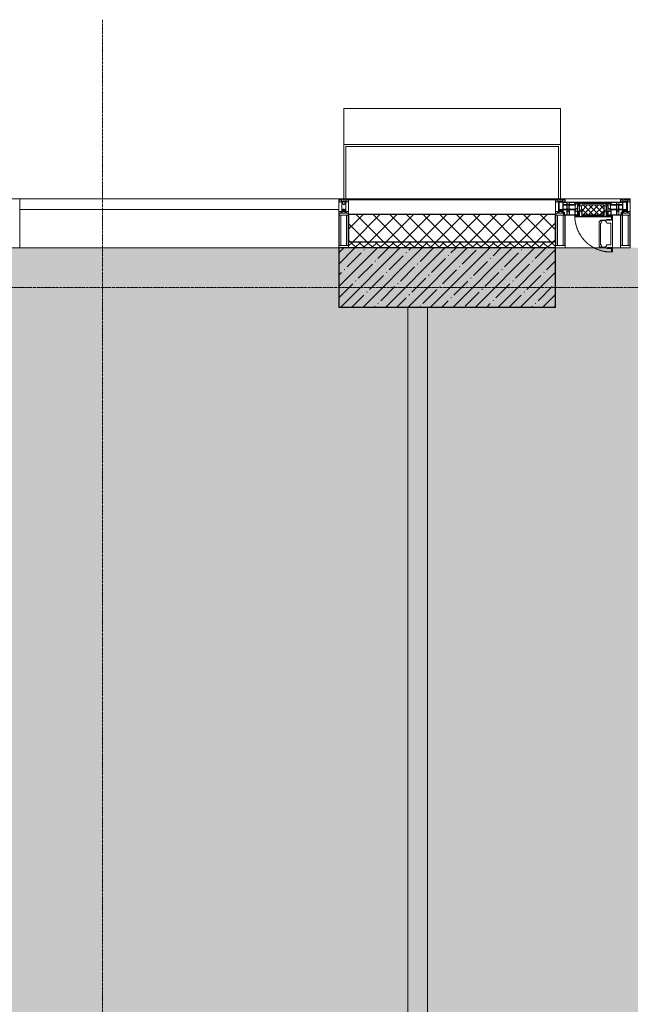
# Model space of a CAD drawing. Header units: millimetres. Extents: x -551130 to 178656, y -69521 to 202936.
# Tile 336 of 402: x -169523 to -166423, y 183830 to 188828. Entities that reach past the tile are written whole.
import ezdxf

# ---------------------------------------------------------------- set-up
doc = ezdxf.new("R2010")
doc.units = ezdxf.units.MM
doc.linetypes.add('-D1-02х01', pattern=[3, 2, -1])
doc.linetypes.add('-D1d1-15x02', pattern=[19, 15, -2, 0, -2])
for name, color, linetype, lineweight in [('_0', 7, 'Continuous', 13), ('A-COLS', 7, 'Continuous', 5), ('A-DETL-GENF', 7, 'Continuous', 5), ('A-GLAZ', 7, 'Continuous', 5), ('A-GLAZ-CURT', 8, 'Continuous', 5), ('A-GLAZ-CWMG', 8, 'Continuous', 5), ('A-WALL', 7, 'Continuous', 5), ('A-WALL-FNSH', 8, 'Continuous', 5), ('I-WALL', 7, 'Continuous', 5), ('S-COLS', 7, 'Continuous', 5), ('S-GRID', 7, 'Continuous', 5)]:
    doc.layers.add(name, color=color, linetype=linetype, lineweight=lineweight)

# ---------------------------------------------------------------- blocks, each defined once
blk = doc.blocks.new('A_PAN_Створка - 383мм-V8-50_AS_M_L17')
at = {"layer": 'A-GLAZ-CURT'}
h = blk.add_hatch(dxfattribs=at)
h.set_pattern_fill('FP_12', color=256, style=0, pattern_type=2)
h.set_pattern_definition([(45, (-25640, -29700), (-14.142136, 14.142136), []), (135, (-25640, -29700), (-14.142136, -14.142136), [])])
h.paths.add_polyline_path([(53.6, -82.7), (54.6, -81.8), (54.6, -63.4), (57.2, -60.8), (57.2, -36.4), (54.9, -34.1), (54.5, -31.8), (-54.5, -31.8), (-54.9, -34.1), (-57.2, -36.4), (-57.2, -60.8), (-54.6, -63.4), (-53.6, -82.7)])
at = {"layer": 'A-DETL-GENF'}
for p, q in [((-70, -32.1), (-61.4, -23.5)), ((-70, -62.5), (-70, -32.1)), ((-67.8, -38.3), (-65.7, -37.4)), ((-67.8, -55.7), (-67.8, -38.3)), ((-65.7, -37.4), (-60.8, -34.7)), ((61.4, -23.5), (-61.4, -23.5)), ((-60.8, -34.7), (-57.3, -35.9)), ((-55.2, -33.8), (-57.3, -35.9)), ((-54.9, -34.1), (-57.2, -36.4)), ((-57.2, -36.4), (-57.2, -60.8)), ((-55.2, -33.8), (-54.8, -31.5)), ((-54.9, -25.8), (-53.9, -24.8)), ((-54.9, -29.5), (-54.9, -25.8)), ((-53.9, -30.5), (-54.9, -29.5)), ((-54.5, -31.8), (-54.9, -34.1)), ((0, -31.5), (-54.8, -31.5)), ((54.5, -31.8), (-54.5, -31.8)), ((-53.9, -24.8), (53.9, -24.8)), ((53.9, -30.5), (-53.9, -30.5)), ((0, -31.5), (54.8, -31.5)), ((54.9, -25.8), (53.9, -24.8)), ((53.9, -30.5), (54.9, -29.5)), ((54.9, -34.1), (54.5, -31.8)), ((55.2, -33.8), (54.8, -31.5)), ((54.9, -29.5), (54.9, -25.8)), ((57.2, -36.4), (54.9, -34.1)), ((55.2, -33.8), (57.3, -35.9)), ((57.2, -60.8), (57.2, -36.4)), ((60.8, -34.7), (57.3, -35.9)), ((65.7, -37.4), (60.8, -34.7)), ((70, -32.1), (61.4, -23.5)), ((67.8, -38.3), (65.7, -37.4)), ((67.8, -55.7), (67.8, -38.3)), ((70, -62.5), (70, -32.1)), ((-91.5, -87.5), (-73.9, -87.5)), ((-91.5, -92), (-91.5, -87.5)), ((-91.5, -92), (91.5, -92)), ((-83.4, -90.3), (-83.4, -87.5)), ((-83.4, -90.3), (-69.4, -90.3)), ((-73.9, -62.5), (-70, -62.5)), ((-73.9, -87.5), (-73.9, -62.5)), ((-69.4, -66.5), (-73.9, -66.5)), ((-73.9, -81.5), (-69.4, -81.5)), ((-69.4, -85.5), (-73.9, -85.5)), ((-69.4, -81.5), (-69.4, -66.5)), ((-69.4, -90.3), (-69.4, -85.5)), ((-61.7, -62.5), (-67.9, -62.5)), ((-67.9, -62.5), (-67.9, -89.3)), ((-67.9, -89.3), (-66.9, -90.3)), ((-66, -56.5), (-67.8, -55.7)), ((-66.9, -90.3), (-57.4, -90.3)), ((-66, -56.5), (-62, -59.1)), ((-62, -59.1), (-60.7, -61)), ((-61.7, -64.9), (-61.7, -62.5)), ((-60.1, -67.7), (-61.7, -64.9)), ((-60.7, -61), (-57.4, -61)), ((-56.4, -67.7), (-60.1, -67.7)), ((-57.4, -61), (-54.9, -63.5)), ((-57.4, -90.3), (-56.4, -89.4)), ((-57.2, -60.8), (-54.6, -63.4)), ((-56.4, -89.4), (-56.4, -67.7)), ((-54.9, -63.5), (-54.9, -81.9)), ((-54.9, -81.9), (-53.8, -83)), ((-54.9, -85.6), (-53.9, -84.6)), ((-54.9, -89.3), (-54.9, -85.6)), ((-53.9, -90.3), (-54.9, -89.3)), ((-54.6, -63.4), (-54.6, -81.8)), ((-54.6, -81.8), (-53.6, -82.7)), ((-53.9, -84.6), (53.9, -84.6)), ((53.9, -90.3), (-53.9, -90.3)), ((53.8, -83), (-53.8, -83)), ((-53.6, -82.7), (53.6, -82.7)), ((53.6, -82.7), (54.6, -81.8)), ((54.9, -81.9), (53.8, -83)), ((54.9, -85.6), (53.9, -84.6)), ((53.9, -90.3), (54.9, -89.3)), ((54.6, -63.4), (57.2, -60.8)), ((54.6, -81.8), (54.6, -63.4)), ((57.4, -61), (54.9, -63.5)), ((54.9, -63.5), (54.9, -81.9)), ((54.9, -89.3), (54.9, -85.6)), ((56.4, -67.7), (60.1, -67.7)), ((56.4, -89.4), (56.4, -67.7)), ((57.4, -90.3), (56.4, -89.4)), ((60.7, -61), (57.4, -61)), ((66.9, -90.3), (57.4, -90.3)), ((60.1, -67.7), (61.7, -64.9)), ((62, -59.1), (60.7, -61)), ((61.7, -62.5), (67.9, -62.5)), ((61.7, -64.9), (61.7, -62.5)), ((66, -56.5), (62, -59.1)), ((66, -56.5), (67.8, -55.7)), ((67.9, -89.3), (66.9, -90.3)), ((67.9, -62.5), (67.9, -89.3)), ((69.4, -66.5), (73.9, -66.5)), ((69.4, -81.5), (69.4, -66.5)), ((73.9, -81.5), (69.4, -81.5)), ((69.4, -85.5), (73.9, -85.5)), ((69.4, -90.3), (69.4, -85.5)), ((83.4, -90.3), (69.4, -90.3)), ((73.9, -62.5), (70, -62.5)), ((73.9, -87.5), (73.9, -62.5)), ((91.5, -87.5), (73.9, -87.5)), ((83.4, -90.3), (83.4, -87.5)), ((91.5, -92), (91.5, -87.5))]:
    blk.add_line(p, q, dxfattribs=at)
at = {"layer": 'A-DETL-GENF', "color": 9, "true_color": 0xc8c8c8}
for p, q in [((95.1, -87.5), (95.1, -105.1)), ((99.6, -87.5), (95.1, -87.5)), ((97.9, -95.6), (95.1, -95.6)), ((97.9, -95.6), (97.9, -109.6)), ((99.6, -270.5), (99.6, -87.5)), ((39.7, -109), (31.1, -117.6)), ((31.1, -117.6), (31.1, -240.4)), ((41.4, -123.8), (39.1, -124.2)), ((39.1, -179), (39.1, -124.2)), ((70.1, -109), (39.7, -109)), ((41.4, -123.8), (43.5, -121.7)), ((45, -113.3), (42.3, -118.2)), ((42.3, -118.2), (43.5, -121.7)), ((45.9, -111.2), (45, -113.3)), ((63.3, -111.2), (45.9, -111.2)), ((64.1, -113), (63.3, -111.2)), ((64.1, -113), (66.7, -117)), ((66.7, -117), (68.6, -118.3)), ((68.6, -118.3), (68.6, -121.6)), ((68.6, -121.6), (71.1, -124.1)), ((70.1, -105.1), (70.1, -109)), ((95.1, -105.1), (70.1, -105.1)), ((71.1, -124.1), (89.5, -124.1)), ((74.1, -109.6), (74.1, -105.1)), ((89.1, -109.6), (74.1, -109.6)), ((89.1, -105.1), (89.1, -109.6)), ((89.5, -124.1), (90.6, -125.2)), ((90.6, -125.2), (90.6, -232.8)), ((93.1, -109.6), (93.1, -105.1)), ((97.9, -109.6), (93.1, -109.6)), ((39.1, -179), (39.1, -233.8)), ((39.7, -249), (31.1, -240.4)), ((41.4, -234.2), (39.1, -233.8)), ((70.1, -249), (39.7, -249)), ((41.4, -234.2), (43.5, -236.3)), ((42.3, -239.8), (43.5, -236.3)), ((45, -244.7), (42.3, -239.8)), ((45.9, -246.8), (45, -244.7)), ((63.3, -246.8), (45.9, -246.8)), ((64.1, -245), (63.3, -246.8)), ((64.1, -245), (66.7, -241)), ((66.7, -241), (68.6, -239.7)), ((68.6, -236.4), (71.1, -233.9)), ((68.6, -239.7), (68.6, -236.4)), ((70.1, -252.9), (70.1, -249)), ((71.1, -233.9), (89.5, -233.9)), ((74.1, -248.4), (74.1, -252.9)), ((89.1, -248.4), (74.1, -248.4)), ((89.1, -252.9), (89.1, -248.4)), ((89.5, -233.9), (90.6, -232.8)), ((93.1, -248.4), (93.1, -252.9)), ((97.9, -248.4), (93.1, -248.4)), ((97.9, -262.4), (97.9, -248.4)), ((95.1, -252.9), (70.1, -252.9)), ((95.1, -270.5), (95.1, -252.9)), ((97.9, -262.4), (95.1, -262.4)), ((99.6, -270.5), (95.1, -270.5))]:
    blk.add_line(p, q, dxfattribs=at)
at = {"layer": 'A-GLAZ'}
for p, q in [((-67.9, -17), (-171, -17)), ((-171, -17), (-171, -57)), ((-171, -18.5), (-153.5, -18.5)), ((-153.5, -18.5), (-152, -20)), ((-152, -20), (-152, -73.5)), ((-150.5, -17), (-150.5, -29.4)), ((-132.4, -18.6), (-150.5, -18.6)), ((-150.5, -29.4), (-132.4, -29.4)), ((-150.5, -33.6), (-150.5, -68)), ((-136.3, -33.6), (-150.5, -33.6)), ((-137.2, -31), (-135.8, -35)), ((-132.5, -31), (-137.2, -31)), ((-132.1, -36.8), (-135.8, -35)), ((-132.1, -49), (-135.8, -50.8)), ((-132.5, -31.9), (-133.4, -33.7)), ((-133.4, -33.7), (-130.1, -35.3)), ((-132.5, -31.9), (-132.5, -31)), ((-132.4, -29.4), (-132.4, -18.6)), ((-132.1, -49), (-132.1, -36.8)), ((-131, -18.2), (-131, -29.5)), ((-120.8, -18.2), (-131, -18.2)), ((-131, -29.5), (-120.8, -29.5)), ((-131, -30.9), (-131, -33)), ((-120.8, -30.9), (-131, -30.9)), ((-129.4, -34.6), (-131, -33)), ((-130.1, -35.3), (-129.4, -34.6)), ((-130.1, -35.3), (-130.1, -50.4)), ((-122.4, -34.6), (-120.8, -33)), ((-121.7, -35.3), (-122.4, -34.6)), ((-118.4, -33.7), (-121.7, -35.3)), ((-121.7, -35.3), (-121.7, -50.4)), ((-120.8, -18.2), (-120.8, -29.5)), ((-120.8, -30.9), (-120.8, -33)), ((-119.7, -36.8), (-115.9, -35)), ((-119.7, -49), (-119.7, -36.8)), ((-119.7, -49), (-115.9, -50.8)), ((-119.3, -18.6), (-92.5, -18.6)), ((-119.3, -29.4), (-119.3, -18.6)), ((-92.5, -29.4), (-119.3, -29.4)), ((-119.3, -31), (-114.6, -31)), ((-119.3, -31.9), (-119.3, -31)), ((-119.3, -31.9), (-118.4, -33.7)), ((-114.6, -31), (-115.9, -35)), ((-94.1, -33.5), (-115.4, -33.5)), ((-89.9, -35.1), (-94.1, -33.5)), ((-92.5, -18.6), (-92.5, -29.4)), ((-90.8, -18.5), (-90.8, -29.4)), ((-87.3, -18.5), (-90.8, -18.5)), ((-90.8, -29.4), (-85.9, -29.4)), ((-89.9, -32.5), (-89.9, -35.1)), ((-85.9, -32.5), (-89.9, -32.5)), ((-89.9, -35.1), (-89.9, -50.9)), ((-87.3, -20.4), (-87.3, -18.5)), ((-87.3, -20.4), (-87.3, -21.9)), ((-84.8, -20.4), (-87.3, -20.4)), ((-87.3, -21.9), (-85.9, -21.9)), ((-85.9, -18.2), (-85.9, -20.4)), ((-75.9, -18.2), (-85.9, -18.2)), ((-85.9, -21.9), (-85.9, -29.4)), ((-85.9, -29.4), (-85.9, -32.5)), ((-85.9, -53.5), (-78, -45.6)), ((-83.4, -20.4), (-84.8, -20.4)), ((-70, -33.8), (-83.4, -20.4)), ((-78, -84), (-78, -23.5)), ((-78, -23.5), (-67.9, -23.5)), ((-78, -36.8), (-70, -36.8)), ((-78, -45.6), (-78, -36.8)), ((-75.9, -21.5), (-75.9, -18.2)), ((-75.9, -21.5), (-75.9, -23.5)), ((-74.9, -21.5), (-75.9, -21.5)), ((-75.9, -23.5), (-73, -23.5)), ((-74.9, -17.9), (-74.9, -21.5)), ((-68.9, -17.9), (-74.9, -17.9)), ((-67.2, -29.3), (-73, -23.5)), ((-61.4, -23.5), (-70, -32.1)), ((-70, -32.1), (-70, -62.5)), ((-70, -36.8), (-70, -33.8)), ((-68.9, -21.5), (-68.9, -17.9)), ((-67.9, -21.5), (-68.9, -21.5)), ((67.9, -17), (-67.9, -17)), ((-61.4, -23.5), (-67.9, -17)), ((-67.9, -17), (-67.9, -23.5)), ((-67.9, -17), (67.9, -17)), ((-67.9, -21.5), (-67.9, -23.5)), ((-67.9, -23.5), (-64.6, -26.8)), ((-67.9, -23.5), (-64.6, -26.8)), ((-64.6, -26.8), (-67.2, -29.3)), ((-64.6, -26.8), (-61.4, -23.5)), ((61.4, -23.5), (-61.4, -23.5)), ((67.9, -17), (61.4, -23.5)), ((70, -32.1), (61.4, -23.5)), ((61.4, -23.5), (64.6, -26.8)), ((67.9, -23.5), (64.6, -26.8)), ((64.6, -26.8), (67.9, -23.5)), ((64.6, -26.8), (67.2, -29.3)), ((67.2, -29.3), (73, -23.5)), ((67.9, -23.5), (67.9, -17)), ((171, -17), (67.9, -17)), ((67.9, -21.5), (67.9, -23.5)), ((67.9, -21.5), (68.9, -21.5)), ((67.9, -23.5), (78, -23.5)), ((68.9, -17.9), (74.9, -17.9)), ((68.9, -21.5), (68.9, -17.9)), ((70, -33.8), (83.4, -20.4)), ((70, -62.5), (70, -32.1)), ((70, -36.8), (70, -33.8)), ((78, -36.8), (70, -36.8)), ((75.9, -23.5), (73, -23.5)), ((74.9, -17.9), (74.9, -21.5)), ((74.9, -21.5), (75.9, -21.5)), ((75.9, -18.2), (85.9, -18.2)), ((75.9, -21.5), (75.9, -18.2)), ((75.9, -21.5), (75.9, -23.5)), ((78, -23.5), (78, -84)), ((78, -45.6), (78, -36.8)), ((85.9, -53.5), (78, -45.6)), ((83.4, -20.4), (84.8, -20.4)), ((84.8, -20.4), (87.3, -20.4)), ((85.9, -18.2), (85.9, -20.4)), ((85.9, -21.9), (85.9, -29.4)), ((87.3, -21.9), (85.9, -21.9)), ((85.9, -29.4), (85.9, -32.5)), ((90.8, -29.4), (85.9, -29.4)), ((85.9, -32.5), (89.9, -32.5)), ((87.3, -18.5), (90.8, -18.5)), ((87.3, -20.4), (87.3, -18.5)), ((87.3, -20.4), (87.3, -21.9)), ((89.9, -32.5), (89.9, -35.1)), ((89.9, -35.1), (94.1, -33.5)), ((89.9, -35.1), (89.9, -50.9)), ((90.8, -18.5), (90.8, -29.4)), ((92.5, -18.6), (92.5, -29.4)), ((119.3, -18.6), (92.5, -18.6)), ((92.5, -29.4), (119.3, -29.4)), ((94.1, -33.5), (115.4, -33.5)), ((114.6, -31), (115.9, -35)), ((119.3, -31), (114.6, -31)), ((119.7, -36.8), (115.9, -35)), ((119.7, -49), (115.9, -50.8)), ((119.3, -31.9), (118.4, -33.7)), ((118.4, -33.7), (121.7, -35.3)), ((119.3, -29.4), (119.3, -18.6)), ((119.3, -31.9), (119.3, -31)), ((119.7, -49), (119.7, -36.8)), ((120.8, -18.2), (120.8, -29.5)), ((120.8, -18.2), (131, -18.2)), ((131, -29.5), (120.8, -29.5)), ((120.8, -30.9), (120.8, -33)), ((120.8, -30.9), (131, -30.9)), ((122.4, -34.6), (120.8, -33)), ((121.7, -35.3), (122.4, -34.6)), ((121.7, -35.3), (121.7, -50.4)), ((129.4, -34.6), (131, -33)), ((130.1, -35.3), (129.4, -34.6)), ((133.4, -33.7), (130.1, -35.3)), ((130.1, -35.3), (130.1, -50.4)), ((131, -18.2), (131, -29.5)), ((131, -30.9), (131, -33)), ((132.1, -36.8), (135.8, -35)), ((132.1, -49), (132.1, -36.8)), ((132.1, -49), (135.8, -50.8)), ((132.4, -18.6), (150.5, -18.6)), ((132.4, -29.4), (132.4, -18.6)), ((150.5, -29.4), (132.4, -29.4)), ((132.5, -31), (137.2, -31)), ((132.5, -31.9), (132.5, -31)), ((132.5, -31.9), (133.4, -33.7)), ((137.2, -31), (135.8, -35)), ((136.3, -33.6), (150.5, -33.6)), ((150.5, -17), (150.5, -29.4)), ((150.5, -33.6), (150.5, -68)), ((153.5, -18.5), (152, -20)), ((152, -20), (152, -73.5)), ((171, -18.5), (153.5, -18.5)), ((171, -57), (171, -17)), ((-171, -55.5), (-152, -55.5)), ((-171, -57), (-156, -57)), ((-153, -60), (-153, -73.5)), ((-153, -73.5), (-150, -73.5)), ((-136.4, -52.4), (-150.5, -52.4)), ((-150.5, -56.6), (-132.4, -56.6)), ((-150.5, -68), (-143.5, -68)), ((-150.5, -69.5), (-150.5, -73.5)), ((-145, -69.5), (-150.5, -69.5)), ((-150, -73.5), (-150, -84)), ((-150, -84), (-78, -84)), ((-148.5, -81), (-148.5, -82.5)), ((-143.5, -81), (-148.5, -81)), ((-148.5, -82.5), (-132.4, -82.5)), ((-145, -69.5), (-145, -79.5)), ((-143.5, -68), (-143.5, -81)), ((-137.2, -54.8), (-135.8, -50.8)), ((-132.5, -54.8), (-137.2, -54.8)), ((-133.4, -52), (-130.1, -50.4)), ((-132.5, -53.8), (-133.4, -52)), ((-132.5, -53.8), (-132.5, -54.8)), ((-132.4, -56.6), (-132.4, -82.5)), ((-129.4, -51.1), (-131, -52.7)), ((-131, -55.1), (-131, -52.7)), ((-120.8, -55.1), (-131, -55.1)), ((-131, -56.5), (-131, -62.6)), ((-131, -56.5), (-120.8, -56.5)), ((-120.8, -62.6), (-131, -62.6)), ((-131, -64.6), (-120.8, -64.6)), ((-131, -82.5), (-131, -64.6)), ((-131, -82.5), (-120.8, -82.5)), ((-130.1, -50.4), (-129.4, -51.1)), ((-121.7, -50.4), (-122.4, -51.1)), ((-122.4, -51.1), (-120.8, -52.7)), ((-118.4, -52), (-121.7, -50.4)), ((-120.8, -55.1), (-120.8, -52.7)), ((-120.8, -56.5), (-120.8, -62.6)), ((-120.8, -82.5), (-120.8, -64.6)), ((-119.3, -53.8), (-118.4, -52)), ((-119.3, -53.8), (-119.3, -54.8)), ((-119.3, -54.8), (-114.6, -54.8)), ((-119.3, -56.6), (-119.3, -82.5)), ((-92.5, -56.6), (-119.3, -56.6)), ((-119.3, -82.5), (-92.5, -82.5)), ((-114.6, -54.8), (-115.9, -50.8)), ((-94.1, -52.5), (-115.3, -52.5)), ((-89.9, -50.9), (-94.1, -52.5)), ((-92.5, -56.6), (-92.5, -82.5)), ((-73.9, -87.5), (-91.5, -87.5)), ((-91.5, -87.5), (-91.5, -92)), ((-91.5, -92), (91.5, -92)), ((-90.8, -56.6), (-85.9, -56.6)), ((-90.8, -62.7), (-90.8, -56.6)), ((-80.4, -62.7), (-90.8, -62.7)), ((-90.8, -64.6), (-90.8, -82.5)), ((-80.1, -64.6), (-90.8, -64.6)), ((-90.8, -82.5), (-79.5, -82.5)), ((-89.9, -52.2), (-89.9, -50.9)), ((-89.9, -52.2), (-88.6, -53.5)), ((-85.9, -53.5), (-88.6, -53.5)), ((-85.9, -56.6), (-85.9, -53.5)), ((-78, -84), (-85, -84)), ((-85, -84), (-85, -87.5)), ((-85, -87.5), (-78, -87.5)), ((-80.4, -61.1), (-80.4, -62.7)), ((-78, -61.1), (-80.4, -61.1)), ((-80.1, -66.1), (-80.1, -64.6)), ((-78, -66.1), (-80.1, -66.1)), ((-79.5, -80.6), (-78, -80.6)), ((-79.5, -82.5), (-79.5, -80.6)), ((-78, -66.1), (-78, -61.1)), ((-78, -87.5), (-78, -84)), ((-78, -84), (-73.9, -84)), ((-70, -62.5), (-73.9, -62.5)), ((-73.9, -62.5), (-73.9, -87.5)), ((73.9, -62.5), (70, -62.5)), ((73.9, -87.5), (73.9, -62.5)), ((73.9, -84), (78, -84)), ((91.5, -87.5), (73.9, -87.5)), ((78, -61.1), (80.4, -61.1)), ((78, -66.1), (78, -61.1)), ((78, -66.1), (80.1, -66.1)), ((79.5, -80.6), (78, -80.6)), ((78, -87.5), (78, -84)), ((78, -84), (85, -84)), ((78, -84), (150, -84)), ((85, -87.5), (78, -87.5)), ((79.5, -82.5), (79.5, -80.6)), ((90.8, -82.5), (79.5, -82.5)), ((80.1, -64.6), (90.8, -64.6)), ((80.1, -66.1), (80.1, -64.6)), ((80.4, -61.1), (80.4, -62.7)), ((80.4, -62.7), (90.8, -62.7)), ((85, -84), (85, -87.5)), ((85.9, -53.5), (88.6, -53.5)), ((85.9, -56.6), (85.9, -53.5)), ((90.8, -56.6), (85.9, -56.6)), ((89.9, -52.2), (88.6, -53.5)), ((89.9, -50.9), (94.1, -52.5)), ((89.9, -52.2), (89.9, -50.9)), ((90.8, -62.7), (90.8, -56.6)), ((90.8, -64.6), (90.8, -82.5)), ((91.5, -92), (91.5, -87.5)), ((92.5, -56.6), (119.3, -56.6)), ((92.5, -56.6), (92.5, -82.5)), ((119.3, -82.5), (92.5, -82.5)), ((94.1, -52.5), (115.3, -52.5)), ((114.6, -54.8), (115.9, -50.8)), ((119.3, -54.8), (114.6, -54.8)), ((118.4, -52), (121.7, -50.4)), ((119.3, -53.8), (118.4, -52)), ((119.3, -53.8), (119.3, -54.8)), ((119.3, -56.6), (119.3, -82.5)), ((122.4, -51.1), (120.8, -52.7)), ((120.8, -55.1), (120.8, -52.7)), ((120.8, -55.1), (131, -55.1)), ((120.8, -56.5), (120.8, -62.6)), ((131, -56.5), (120.8, -56.5)), ((120.8, -62.6), (131, -62.6)), ((120.8, -82.5), (120.8, -64.6)), ((131, -64.6), (120.8, -64.6)), ((131, -82.5), (120.8, -82.5)), ((121.7, -50.4), (122.4, -51.1)), ((130.1, -50.4), (129.4, -51.1)), ((129.4, -51.1), (131, -52.7)), ((133.4, -52), (130.1, -50.4)), ((131, -55.1), (131, -52.7)), ((131, -56.5), (131, -62.6)), ((131, -82.5), (131, -64.6)), ((150.5, -56.6), (132.4, -56.6)), ((132.4, -56.6), (132.4, -82.5)), ((148.5, -82.5), (132.4, -82.5)), ((132.5, -53.8), (133.4, -52)), ((132.5, -53.8), (132.5, -54.8)), ((132.5, -54.8), (137.2, -54.8)), ((137.2, -54.8), (135.8, -50.8)), ((136.4, -52.4), (150.5, -52.4)), ((143.5, -68), (143.5, -81)), ((150.5, -68), (143.5, -68)), ((143.5, -81), (148.5, -81)), ((145, -69.5), (150.5, -69.5)), ((145, -69.5), (145, -79.5)), ((148.5, -81), (148.5, -82.5)), ((150, -84), (150, -73.5)), ((150, -73.5), (153, -73.5)), ((150.5, -69.5), (150.5, -73.5)), ((171, -55.5), (152, -55.5)), ((153, -73.5), (153, -60)), ((156, -57), (171, -57))]:
    blk.add_line(p, q, dxfattribs=at)
for centre, start, end in [((-156, -60), 0, 90), ((156, -60), 90, 180)]:
    blk.add_arc(centre, 3, start, end, dxfattribs=at)
at = {"layer": 'A-GLAZ', "linetype": '-D1-02х01'}
blk.add_arc((91.4, -87.5), 183, 181.4091, 271.1445, dxfattribs=at)
blk = doc.blocks.new('Rectangular Mullion - 50Wx250H-2623690-50_AS_M_L17')
at = {"layer": 'A-DETL-GENF'}
for p, q in [((-25, 65.2), (-25, 250)), ((-25, 250), (0, 250)), ((25, 250), (0, 250)), ((25, 65.2), (25, 250)), ((-23, 237.3), (0, 237.3)), ((-23, 237.3), (-23, 73.6)), ((-14.9, 84), (-14.9, 237.3)), ((23, 237.3), (0, 237.3)), ((14.9, 84), (14.9, 237.3)), ((23, 237.3), (23, 73.6)), ((-14, 65.2), (-25, 65.2)), ((0, 84), (-23, 84)), ((-0.5, 73.6), (-23, 73.6)), ((-14, 71.3), (-14, 65.2)), ((-10, 71.3), (-14, 71.3)), ((-10, 53), (-10, 71.3)), ((-8.7, 53), (-10, 53)), ((-10, 53), (-10, 17)), ((-8.7, 53), (-7, 54.7)), ((-7, 65.2), (-5.9, 67.3)), ((-7, 65.2), (-7, 54.7)), ((-4.1, 67.3), (-5.9, 67.3)), ((-4.1, 67.3), (-2.9, 65.1)), ((-2.9, 65.1), (-2.9, 54.6)), ((-1.3, 53), (-2.9, 54.6)), ((0, 53), (-1.3, 53)), ((0, 84), (23, 84)), ((0, 53), (1.3, 53)), ((0.5, 73.6), (23, 73.6)), ((1.3, 53), (2.9, 54.6)), ((4.1, 67.3), (2.9, 65.1)), ((2.9, 65.1), (2.9, 54.6)), ((4.1, 67.3), (5.9, 67.3)), ((7, 65.2), (5.9, 67.3)), ((7, 65.2), (7, 54.7)), ((8.7, 53), (7, 54.7)), ((8.7, 53), (10, 53)), ((10, 71.3), (14, 71.3)), ((10, 53), (10, 71.3)), ((10, 53), (10, 17)), ((14, 71.3), (14, 65.2)), ((14, 65.2), (25, 65.2)), ((-23.8, 14.6), (-25, 14.2)), ((-25, 0), (-25, 14.2)), ((-22.3, 17), (-23.8, 17)), ((-23.8, 17), (-23.8, 14.6)), ((-22.5, 10.6), (-23.8, 14.6)), ((-22.5, 10.6), (-23.7, 9.9)), ((-23.7, 1.3), (-23.7, 9.9)), ((-23.7, 1.3), (-11.8, 1.3)), ((-23.2, 10.2), (-22.5, 8)), ((-22.5, 8), (-22.5, 4.5)), ((-21.3, 4.5), (-22.5, 4.5)), ((-22.3, 17), (-22.3, 16)), ((-22.3, 16), (-21.3, 16)), ((-19, 17.6), (-21.3, 16)), ((-21.3, 4.5), (-21.3, 6.5)), ((-21.3, 6.5), (-14.2, 6.5)), ((-18.4, 16.6), (-19, 17.6)), ((-7.4, 16.6), (-18.4, 16.6)), ((-14.2, 6.5), (-14.2, 4.5)), ((-13.2, 4.5), (-14.2, 4.5)), ((-13.2, 4.5), (-12.2, 7.2)), ((-12.7, 7.6), (-11.3, 11.4)), ((-12.7, 7.6), (-11.8, 6.9)), ((-12.2, 9), (-12.2, 14.8)), ((-12.2, 14.8), (0, 14.8)), ((-11.8, 1.3), (-11.8, 6.9)), ((-10.5, 11.2), (-11.3, 11.4)), ((-10.5, 1.5), (-10.5, 11.2)), ((-4.8, 1.5), (-10.5, 1.5)), ((-10, 17), (-7.5, 17)), ((-8.5, 23), (-1.5, 30)), ((-8.5, 18.5), (-8.5, 23)), ((-7.5, 18.5), (-8.5, 18.5)), ((-7.5, 17), (-7.5, 18.5)), ((-7.4, 18), (-7.4, 16.6)), ((-2.6, 18), (-7.4, 18)), ((0, 8), (-4.8, 8)), ((-4.8, 1.5), (-4.8, 8)), ((-2.6, 18), (-2.6, 16.8)), ((-2.6, 16.8), (0, 16.8)), ((-1.5, 30), (0, 30)), ((1.5, 30), (0, 30)), ((2.6, 16.8), (0, 16.8)), ((0, 14.8), (0, 16.8)), ((0, 14.8), (0, 16.8)), ((12.2, 14.8), (0, 14.8)), ((0, 0), (0, 8)), ((0, 8), (4.8, 8)), ((0, 0), (0, 8)), ((8.5, 23), (1.5, 30)), ((2.6, 18), (2.6, 16.8)), ((2.6, 18), (7.4, 18)), ((4.8, 1.5), (4.8, 8)), ((4.8, 1.5), (10.5, 1.5)), ((7.4, 18), (7.4, 16.6)), ((7.4, 16.6), (18.4, 16.6)), ((7.5, 18.5), (8.5, 18.5)), ((7.5, 17), (7.5, 18.5)), ((10, 17), (7.5, 17)), ((8.5, 18.5), (8.5, 23)), ((10.5, 11.2), (11.3, 11.4)), ((10.5, 1.5), (10.5, 11.2)), ((12.7, 7.6), (11.3, 11.4)), ((12.7, 7.6), (11.8, 6.9)), ((11.8, 1.3), (11.8, 6.9)), ((23.7, 1.3), (11.8, 1.3)), ((12.2, 9), (12.2, 14.8)), ((13.2, 4.5), (12.2, 7.2)), ((13.2, 4.5), (14.2, 4.5)), ((21.3, 6.5), (14.2, 6.5)), ((14.2, 6.5), (14.2, 4.5)), ((18.4, 16.6), (19, 17.6)), ((19, 17.6), (21.3, 16)), ((22.3, 16), (21.3, 16)), ((21.3, 4.5), (21.3, 6.5)), ((21.3, 4.5), (22.5, 4.5)), ((22.3, 17), (22.3, 16)), ((22.3, 17), (23.8, 17)), ((22.5, 10.6), (23.8, 14.6)), ((22.5, 10.6), (23.7, 9.9)), ((23.2, 10.2), (22.5, 8)), ((22.5, 8), (22.5, 4.5)), ((23.7, 1.3), (23.7, 9.9)), ((23.8, 17), (23.8, 14.6)), ((23.8, 14.6), (25, 14.2)), ((25, 0), (25, 14.2)), ((-25, 0), (0, 0)), ((25, 0), (0, 0))]:
    blk.add_line(p, q, dxfattribs=at)
for centre, start, end in [((-0.5, 73.1), 360, 90), ((0.5, 73.1), 90, 180)]:
    blk.add_arc(centre, 0.5, start, end, dxfattribs=at)
blk = doc.blocks.new('Rectangular Mullion - R_StandardFrame_50Wx250H-4049022-50_AS_M_L17')
at = {"layer": 'A-GLAZ-CWMG', "lineweight": 9}
for p, q in [((-25, 0), (-25, 250)), ((-25, 250), (25, 250)), ((25, 250), (25, 0)), ((25, 0), (-25, 0))]:
    blk.add_line(p, q, dxfattribs=at)
blk = doc.blocks.new('Rectangular Mullion - 50Wx250H-V4-50_AS_M_L17')
at = {"layer": 'A-DETL-GENF'}
for p, q in [((-25, 65.2), (-25, 250)), ((-25, 250), (0, 250)), ((25, 250), (0, 250)), ((25, 84), (25, 250)), ((-23, 237.3), (0, 237.3)), ((-23, 237.3), (-23, 73.6)), ((-14.9, 84), (-14.9, 237.3)), ((23, 237.3), (0, 237.3)), ((14.9, 84), (14.9, 237.3)), ((23, 237.3), (23, 84)), ((-14, 65.2), (-25, 65.2)), ((0, 84), (-23, 84)), ((-0.5, 73.6), (-23, 73.6)), ((-14, 71.3), (-14, 65.2)), ((-10, 71.3), (-14, 71.3)), ((-10, 53), (-10, 71.3)), ((-8.7, 53), (-10, 53)), ((-10, 53), (-10, 17)), ((-8.7, 53), (-7, 54.7)), ((-7, 65.2), (-5.9, 67.3)), ((-7, 65.2), (-7, 54.7)), ((-4.1, 67.3), (-5.9, 67.3)), ((-4.1, 67.3), (-2.9, 65.1)), ((-2.9, 65.1), (-2.9, 57)), ((0, 84), (15, 84)), ((0.5, 73.6), (15, 73.6)), ((4.1, 67.3), (2.9, 65.1)), ((2.9, 65.1), (2.9, 57)), ((4.1, 67.3), (5.9, 67.3)), ((7, 65.2), (5.9, 67.3)), ((7, 65.2), (7, 57)), ((10, 71.3), (12, 71.3)), ((10, 57.4), (10, 71.3)), ((-23.8, 14.6), (-25, 14.2)), ((-25, 0), (-25, 14.2)), ((-22.3, 17), (-23.8, 17)), ((-23.8, 17), (-23.8, 14.6)), ((-22.5, 10.6), (-23.8, 14.6)), ((-22.5, 10.6), (-23.7, 9.9)), ((-23.7, 1.3), (-23.7, 9.9)), ((-23.7, 1.3), (-11.8, 1.3)), ((-23.2, 10.2), (-22.5, 8)), ((-22.5, 8), (-22.5, 4.5)), ((-21.3, 4.5), (-22.5, 4.5)), ((-22.3, 17), (-22.3, 16)), ((-22.3, 16), (-21.3, 16)), ((-19, 17.6), (-21.3, 16)), ((-21.3, 4.5), (-21.3, 6.5)), ((-21.3, 6.5), (-14.2, 6.5)), ((-18.4, 16.6), (-19, 17.6)), ((-7.4, 16.6), (-18.4, 16.6)), ((-14.2, 6.5), (-14.2, 4.5)), ((-13.2, 4.5), (-14.2, 4.5)), ((-13.2, 4.5), (-12.2, 7.2)), ((-12.7, 7.6), (-11.3, 11.4)), ((-12.7, 7.6), (-11.8, 6.9)), ((-12.2, 9), (-12.2, 14.8)), ((-12.2, 14.8), (0, 14.8)), ((-11.8, 1.3), (-11.8, 6.9)), ((-10.5, 11.2), (-11.3, 11.4)), ((-10.5, 1.5), (-10.5, 11.2)), ((-4.8, 1.5), (-10.5, 1.5)), ((-10, 17), (-7.5, 17)), ((-8.5, 23), (-6, 25.5)), ((-8.5, 18.5), (-8.5, 23)), ((-7.5, 18.5), (-8.5, 18.5)), ((-7.5, 17), (-7.5, 18.5)), ((-7.4, 18), (-7.4, 16.6)), ((-6, 18), (-7.4, 18)), ((0, 8), (-4.8, 8)), ((-4.8, 1.5), (-4.8, 8)), ((-2.6, 16.8), (0, 16.8)), ((2.6, 16.8), (0, 16.8)), ((0, 14.8), (0, 16.8)), ((0, 14.8), (0, 16.8)), ((12.2, 14.8), (0, 14.8)), ((0, 0), (0, 8)), ((0, 8), (4.8, 8)), ((0, 0), (0, 8)), ((4.8, 1.5), (4.8, 8)), ((4.8, 1.5), (10.5, 1.5)), ((7.4, 16.6), (18.4, 16.6)), ((10.5, 11.2), (11.3, 11.4)), ((10.5, 1.5), (10.5, 11.2)), ((12.7, 7.6), (11.3, 11.4)), ((12.7, 7.6), (11.8, 6.9)), ((11.8, 1.3), (11.8, 6.9)), ((23.7, 1.3), (11.8, 1.3)), ((12.2, 9), (12.2, 14.8)), ((13.2, 4.5), (12.2, 7.2)), ((13.2, 4.5), (14.2, 4.5)), ((21.3, 6.5), (14.2, 6.5)), ((14.2, 6.5), (14.2, 4.5)), ((19.9, 17), (21.3, 16)), ((22.3, 16), (21.3, 16)), ((21.3, 4.5), (21.3, 6.5)), ((21.3, 4.5), (22.5, 4.5)), ((22.3, 17), (22.3, 16)), ((22.5, 10.6), (23.8, 14.6)), ((22.5, 10.6), (23.7, 9.9)), ((23.2, 10.2), (22.5, 8)), ((22.5, 8), (22.5, 4.5)), ((23.7, 1.3), (23.7, 9.9)), ((23.8, 17), (23.8, 14.6)), ((23.8, 14.6), (25, 14.2)), ((25, 0), (25, 14.2)), ((-25, 0), (0, 0)), ((25, 0), (0, 0))]:
    blk.add_line(p, q, dxfattribs=at)
for centre, start, end in [((-0.5, 73.1), 360, 90), ((0.5, 73.1), 90, 180)]:
    blk.add_arc(centre, 0.5, start, end, dxfattribs=at)
blk = doc.blocks.new('Rectangular Mullion - R_StandardFrame_50Wx250H-V10-50_AS_M_L17')
at = {"layer": 'A-GLAZ-CWMG', "lineweight": 9}
for p, q in [((-25, 0), (-25, 250)), ((-25, 250), (25, 250)), ((25, 250), (25, 84)), ((25, 0), (-25, 0)), ((25, 17), (25, 0))]:
    blk.add_line(p, q, dxfattribs=at)
blk = doc.blocks.new('Rectangular Mullion - 50Wx250H-V1-50_AS_M_L17')
at = {"layer": 'A-DETL-GENF'}
for p, q in [((-25, 84), (-25, 250)), ((-25, 250), (0, 250)), ((25, 250), (0, 250)), ((25, 65.2), (25, 250)), ((-23, 237.3), (0, 237.3)), ((-23, 237.3), (-23, 84)), ((-14.9, 84), (-14.9, 237.3)), ((23, 237.3), (0, 237.3)), ((14.9, 84), (14.9, 237.3)), ((23, 237.3), (23, 73.6)), ((0, 84), (-15, 84)), ((-0.5, 73.6), (-15, 73.6)), ((-10, 71.3), (-12, 71.3)), ((-10, 57.4), (-10, 71.3)), ((-7, 65.2), (-5.9, 67.3)), ((-7, 65.2), (-7, 57)), ((-4.1, 67.3), (-5.9, 67.3)), ((-4.1, 67.3), (-2.9, 65.1)), ((-2.9, 65.1), (-2.9, 57)), ((0, 84), (23, 84)), ((0.5, 73.6), (23, 73.6)), ((4.1, 67.3), (2.9, 65.1)), ((2.9, 65.1), (2.9, 57)), ((4.1, 67.3), (5.9, 67.3)), ((7, 65.2), (5.9, 67.3)), ((7, 65.2), (7, 54.7)), ((8.7, 53), (7, 54.7)), ((8.7, 53), (10, 53)), ((10, 71.3), (14, 71.3)), ((10, 53), (10, 71.3)), ((10, 53), (10, 17)), ((14, 71.3), (14, 65.2)), ((14, 65.2), (25, 65.2)), ((-23.8, 14.6), (-25, 14.2)), ((-25, 0), (-25, 14.2)), ((-23.8, 17), (-23.8, 14.6)), ((-22.5, 10.6), (-23.8, 14.6)), ((-22.5, 10.6), (-23.7, 9.9)), ((-23.7, 1.3), (-23.7, 9.9)), ((-23.7, 1.3), (-11.8, 1.3)), ((-23.2, 10.2), (-22.5, 8)), ((-22.5, 8), (-22.5, 4.5)), ((-21.3, 4.5), (-22.5, 4.5)), ((-22.3, 17), (-22.3, 16)), ((-22.3, 16), (-21.3, 16)), ((-19.9, 17), (-21.3, 16)), ((-21.3, 4.5), (-21.3, 6.5)), ((-21.3, 6.5), (-14.2, 6.5)), ((-7.4, 16.6), (-18.4, 16.6)), ((-14.2, 6.5), (-14.2, 4.5)), ((-13.2, 4.5), (-14.2, 4.5)), ((-13.2, 4.5), (-12.2, 7.2)), ((-12.7, 7.6), (-11.3, 11.4)), ((-12.7, 7.6), (-11.8, 6.9)), ((-12.2, 9), (-12.2, 14.8)), ((-12.2, 14.8), (0, 14.8)), ((-11.8, 1.3), (-11.8, 6.9)), ((-10.5, 11.2), (-11.3, 11.4)), ((-10.5, 1.5), (-10.5, 11.2)), ((-4.8, 1.5), (-10.5, 1.5)), ((0, 8), (-4.8, 8)), ((-4.8, 1.5), (-4.8, 8)), ((-2.6, 16.8), (0, 16.8)), ((2.6, 16.8), (0, 16.8)), ((0, 14.8), (0, 16.8)), ((0, 14.8), (0, 16.8)), ((12.2, 14.8), (0, 14.8)), ((0, 0), (0, 8)), ((0, 8), (4.8, 8)), ((0, 0), (0, 8)), ((4.8, 1.5), (4.8, 8)), ((4.8, 1.5), (10.5, 1.5)), ((8.5, 23), (6, 25.5)), ((6, 18), (7.4, 18)), ((7.4, 18), (7.4, 16.6)), ((7.4, 16.6), (18.4, 16.6)), ((7.5, 18.5), (8.5, 18.5)), ((7.5, 17), (7.5, 18.5)), ((10, 17), (7.5, 17)), ((8.5, 18.5), (8.5, 23)), ((10.5, 11.2), (11.3, 11.4)), ((10.5, 1.5), (10.5, 11.2)), ((12.7, 7.6), (11.3, 11.4)), ((12.7, 7.6), (11.8, 6.9)), ((11.8, 1.3), (11.8, 6.9)), ((23.7, 1.3), (11.8, 1.3)), ((12.2, 9), (12.2, 14.8)), ((13.2, 4.5), (12.2, 7.2)), ((13.2, 4.5), (14.2, 4.5)), ((21.3, 6.5), (14.2, 6.5)), ((14.2, 6.5), (14.2, 4.5)), ((18.4, 16.6), (19, 17.6)), ((19, 17.6), (21.3, 16)), ((22.3, 16), (21.3, 16)), ((21.3, 4.5), (21.3, 6.5)), ((21.3, 4.5), (22.5, 4.5)), ((22.3, 17), (22.3, 16)), ((22.3, 17), (23.8, 17)), ((22.5, 10.6), (23.8, 14.6)), ((22.5, 10.6), (23.7, 9.9)), ((23.2, 10.2), (22.5, 8)), ((22.5, 8), (22.5, 4.5)), ((23.7, 1.3), (23.7, 9.9)), ((23.8, 17), (23.8, 14.6)), ((23.8, 14.6), (25, 14.2)), ((25, 0), (25, 14.2)), ((-25, 0), (0, 0)), ((25, 0), (0, 0))]:
    blk.add_line(p, q, dxfattribs=at)
for centre, start, end in [((-0.5, 73.1), 360, 90), ((0.5, 73.1), 90, 180)]:
    blk.add_arc(centre, 0.5, start, end, dxfattribs=at)
blk = doc.blocks.new('Rectangular Mullion - R_StandardFrame_50Wx250H-3538113-50_AS_M_L17')
at = {"layer": 'A-GLAZ-CWMG', "lineweight": 9}
for p, q in [((-25, 84), (-25, 250)), ((-25, 250), (25, 250)), ((25, 250), (25, 0)), ((-25, 0), (-25, 17)), ((25, 0), (-25, 0))]:
    blk.add_line(p, q, dxfattribs=at)
blk = doc.blocks.new('Rectangular Mullion - R_StandardFrame_50Wx250H-3323618-50_AS_M_L17')
at = {"layer": 'A-GLAZ-CWMG'}
for p, q in [((37450, 1250), (37450, 1039.9)), ((37700, 1250), (37700, 970)), ((37450, 1010.4), (37450, 970))]:
    blk.add_line(p, q, dxfattribs=at)
blk = doc.blocks.new('System Panel - A_PAN_Glass-5026823-50_AS_M_L17')
at = {"layer": 'A-GLAZ-CURT'}
for p, q in [((810, 0), (-810, 0)), ((-810, 0), (-810, -55)), ((810, -55), (810, 0)), ((-810, -55), (810, -55))]:
    blk.add_line(p, q, dxfattribs=at)
blk = doc.blocks.new('Rectangular Mullion - R_StandardFrame_50Wx250H-3342985-50_AS_M_L17')
at = {"layer": 'A-GLAZ-CWMG'}
blk.add_line((24350, 29450), (22730, 29450), dxfattribs=at)
blk = doc.blocks.new('Rectangular Mullion - R_StandardFrame_50Wx250H-V14-50_AS_M_L17')
at = {"layer": 'A-GLAZ-CWMG', "lineweight": 9}
for p, q in [((-25, 84), (-25, 250)), ((-25, 250), (25, 250)), ((25, 250), (25, 0)), ((-25, 0), (-25, 17)), ((25, 0), (-25, 0))]:
    blk.add_line(p, q, dxfattribs=at)
blk = doc.blocks.new('RST_AR_KMN_R22_B3_FCD_rvt-1-50_AS_M_L17')
at = {"layer": 'A-WALL'}
h = blk.add_hatch(dxfattribs=at)
h.set_pattern_fill('FP_7', color=256, style=0, pattern_type=2)
h.set_pattern_definition([(45, (0, 0), (-42.42641, 42.42641), []), (135, (0, 0), (-42.42641, -42.42641), [])])
h.paths.add_polyline_path([(25450, 29480), (25450, 29620), (24400, 29620), (24400, 29480), (25409.3, 29480)])
h = blk.add_hatch(dxfattribs=at)
h.set_pattern_fill('FP_6', color=256, style=0, pattern_type=2)
h.set_pattern_definition([(45, (0, 0), (-21.213203, 21.213203), []), (135, (0, 0), (-21.213203, -21.213203), [])])
h.paths.add_polyline_path([(24400, 29450), (25450, 29450), (25450, 29480), (24400, 29480)])
at = {"layer": 'A-COLS'}
for p, q in [((25475, 30157.6), (24375, 30157.6)), ((24375, 29974.6), (24375, 30157.6)), ((25475, 30157.6), (25475, 29974.6))]:
    blk.add_line(p, q, dxfattribs=at)
at = {"layer": 'A-COLS', "lineweight": 18}
for p, q in [((25475, 29974.6), (24375, 29974.6)), ((24375, 29974.6), (24375, 29700)), ((24385, 29700), (24385, 29964.5)), ((24385, 29964.5), (25465, 29964.5)), ((25465, 29964.5), (25465, 29700)), ((25475, 29700), (25475, 29974.6)), ((24375, 29700), (24385, 29700)), ((25465, 29700), (25475, 29700))]:
    blk.add_line(p, q, dxfattribs=at)
at = {"layer": 'A-WALL'}
for p, q in [((24400, 29695), (24400, 29620)), ((25450, 29695), (24400, 29695)), ((25450, 29620), (25450, 29695)), ((24400, 29480), (24400, 29450)), ((24400, 29450), (25450, 29450)), ((25450, 29450), (25450, 29480))]:
    blk.add_line(p, q, dxfattribs=at)
at = {"layer": 'A-WALL', "lineweight": 25}
for p, q in [((24400, 29620), (24400, 29480)), ((25450, 29620), (24400, 29620)), ((25450, 29480), (25450, 29620)), ((25450, 29480), (24400, 29480))]:
    blk.add_line(p, q, dxfattribs=at)
at = {"layer": 'A-WALL-FNSH'}
for p, q in [((25450, 29700), (24400, 29700)), ((24400, 29700), (24400, 29695)), ((25450, 29695), (25450, 29700))]:
    blk.add_line(p, q, dxfattribs=at)
at = {"layer": 'A-GLAZ-CURT', "lineweight": 5}
for name, p in [('System Panel - A_PAN_Glass-5026823-50_AS_M_L17', (23540, 29700)), ('A_PAN_Створка - 383мм-V8-50_AS_M_L17', (25640, 29700))]:
    blk.add_blockref(name, p, dxfattribs=at)
at = {"layer": 'A-GLAZ-CWMG', "lineweight": 5, "extrusion": (0, 0, -1), "rotation": 180}
for name, p in [('Rectangular Mullion - R_StandardFrame_50Wx250H-V14-50_AS_M_L17', (-22705, 29700)), ('Rectangular Mullion - 50Wx250H-2623690-50_AS_M_L17', (-24375, 29700)), ('Rectangular Mullion - R_StandardFrame_50Wx250H-4049022-50_AS_M_L17', (-24375, 29700)), ('Rectangular Mullion - 50Wx250H-V4-50_AS_M_L17', (-25475, 29700)), ('Rectangular Mullion - R_StandardFrame_50Wx250H-V10-50_AS_M_L17', (-25475, 29700)), ('Rectangular Mullion - 50Wx250H-V1-50_AS_M_L17', (-25805, 29700)), ('Rectangular Mullion - R_StandardFrame_50Wx250H-3538113-50_AS_M_L17', (-25805, 29700))]:
    blk.add_blockref(name, p, dxfattribs=at)
at = {"layer": 'A-GLAZ-CWMG', "lineweight": 5, "rotation": 90}
blk.add_blockref('Rectangular Mullion - R_StandardFrame_50Wx250H-3323618-50_AS_M_L17', (26750, -8000), dxfattribs=at)
at = {"layer": 'A-GLAZ-CWMG', "lineweight": 5}
blk.add_blockref('Rectangular Mullion - R_StandardFrame_50Wx250H-3342985-50_AS_M_L17', (0, 0), dxfattribs=at)

msp = doc.modelspace()

# ---------------------------------------------------------------- hatches: boundary and pattern name
at = {"layer": '_0', "transparency": 33554534}
h = msp.add_hatch(color=252, dxfattribs=at)
h.dxf.hatch_style = 1
h.paths.add_polyline_path([(-186504.2, 164969.4), (-186502.9, 167869.4), (-186002.9, 167869.4), (-186002.9, 168219.4), (-183952.9, 168219.4), (-183952.9, 172269.4), (-179002.9, 172269.4), (-179002.9, 170769.4), (-177452.9, 170769.4), (-177452.9, 177169.4), (-185852.9, 177169.4), (-185852.9, 178969.4), (-186852.9, 178969.4), (-186852.9, 180969.4), (-184102.9, 180969.4), (-184102.9, 180269.4), (-183352.9, 180269.4), (-183352.9, 179219.4), (-163952.9, 179219.4), (-163952.9, 180969.4), (-160672.9, 180969.4), (-160672.9, 178969.4), (-161752.9, 178969.4), (-161752.9, 177169.4), (-169752.9, 177169.4), (-169752.9, 168219.4), (-161802.9, 168219.4), (-161802.9, 167819.4), (-161302.9, 167819.4), (-161302.9, 164969.4), (-163402.9, 164969.4), (-163402.9, 166169.4), (-183902.9, 166169.4), (-183902.9, 164969.4)], flags=16)
h.paths.add_polyline_path([(-192753.7, 187670.2), (-154802.1, 187670.2), (-154802.1, 157718.6), (-192753.7, 157718.6)])
at = {"layer": 'S-COLS'}
h = msp.add_hatch(dxfattribs=at)
h.set_pattern_fill('FP_1', color=256, style=0, pattern_type=2)
h.set_pattern_definition([(45, (-192252.935, 158219.386), (-57.02463, 57.02463), []), (45, (-192195.91, 158219.386), (-57.02463, 57.02463), [100.806, -20.161, 3.353, -16.808])])
h.paths.add_polyline_path([(-166802.9, 187369.4), (-166802.9, 187669.4), (-167902.9, 187669.4), (-167902.9, 187369.4), (-167422.4, 187369.4)])

# ---------------------------------------------------------------- linework, layer by layer
at = {"layer": 'I-WALL'}
for p, q in [((-169522.9, 187670.2), (-167902.9, 187670.2)), ((-167902.9, 187669.4), (-169522.9, 187669.4)), ((-166752.9, 187670.2), (-166542.8, 187670.2)), ((-166542.8, 187669.4), (-166752.9, 187669.4)), ((-166513.3, 187670.2), (-166472.9, 187670.2)), ((-166472.9, 187669.4), (-166513.3, 187669.4)), ((-167552.9, 182519.4), (-167552.9, 187369.4)), ((-167452.9, 187369.4), (-167452.9, 182419.4))]:
    msp.add_line(p, q, dxfattribs=at)
at = {"layer": 'S-COLS', "lineweight": 25}
for p, q in [((-167902.9, 187669.4), (-167902.9, 187369.4)), ((-166802.9, 187669.4), (-167902.9, 187669.4)), ((-166802.9, 187369.4), (-166802.9, 187669.4)), ((-167902.9, 187369.4), (-166802.9, 187369.4))]:
    msp.add_line(p, q, dxfattribs=at)
at = {"layer": 'S-GRID', "linetype": '-D1d1-15x02'}
for p, q in [((-169102.9, 155426.4), (-169102.9, 188827.9)), ((-195373.9, 187469.4), (-153377.4, 187469.4))]:
    msp.add_line(p, q, dxfattribs=at)

# ---------------------------------------------------------------- block references
at = {"lineweight": 5}
msp.add_blockref('RST_AR_KMN_R22_B3_FCD_rvt-1-50_AS_M_L17', (-192252.9, 158219.4), dxfattribs=at)

doc.saveas('drawing.dxf')
